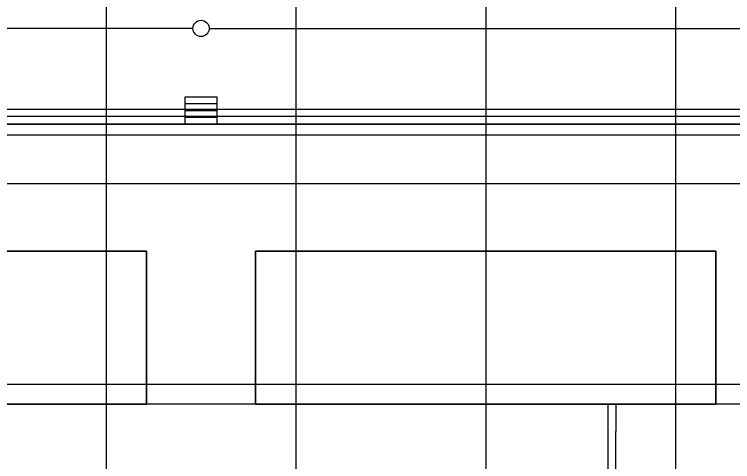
# Model space of a CAD drawing. Extents: x -264205 to -263659, y -1242401 to -1241986.
# Drawn here: x -263858.86 to -263832.36, y -1242236.87 to -1242220.38 of the extents above; entities that cross this region are included whole.
import ezdxf

# ---------------------------------------------------------------- set-up
doc = ezdxf.new("R2010")
doc.units = 0
for name, color, linetype in [('HESCON_OSI_STAVBY_KFA', 7, 'Continuous'), ('PROJEKT_OBRUBNIKY_KOMUNIKACIE', 7, 'Continuous'), ('SITUACIA_DSP_2D', 7, 'Continuous')]:
    doc.layers.add(name, color=color, linetype=linetype)

msp = doc.modelspace()

# ---------------------------------------------------------------- linework, layer by layer
at = {"layer": 'HESCON_OSI_STAVBY_KFA'}
for p, q in [((-263855.468, -1242083.237), (-263855.468, -1242246.707)), ((-263848.468, -1242083.237), (-263848.468, -1242246.707)), ((-263841.468, -1242083.237), (-263841.468, -1242246.707)), ((-263834.468, -1242083.237), (-263834.468, -1242246.707)), ((-263792.653, -1242223.882), (-263911.523, -1242223.882)), ((-263792.653, -1242224.832), (-263911.523, -1242224.832)), ((-263792.653, -1242226.632), (-263911.523, -1242226.632)), ((-263792.653, -1242234.032), (-263911.523, -1242234.032))]:
    msp.add_line(p, q, dxfattribs=at)
at = {"layer": 'PROJEKT_OBRUBNIKY_KOMUNIKACIE'}
msp.add_lwpolyline([(-263807.941, -1242230.956), (-263811.512, -1242234.526), (-263812.068, -1242234.757), (-263891.868, -1242234.757), (-263892.424, -1242234.526), (-263895.994, -1242230.956)], dxfattribs=at)
at = {"layer": 'SITUACIA_DSP_2D'}
for p, q in [((-263852.268, -1242220.896), (-263888.173, -1242220.896)), ((-263851.668, -1242220.896), (-263815.763, -1242220.896)), ((-263851.369, -1242223.432), (-263852.567, -1242223.432)), ((-263852.567, -1242223.432), (-263852.567, -1242224.432)), ((-263851.369, -1242224.432), (-263851.369, -1242223.432)), ((-263851.369, -1242223.682), (-263852.567, -1242223.682)), ((-263851.369, -1242223.932), (-263852.567, -1242223.932)), ((-263887.792, -1242224.132), (-263816.144, -1242224.132)), ((-263851.369, -1242224.182), (-263852.567, -1242224.182)), ((-263816.02, -1242224.432), (-263887.916, -1242224.432)), ((-263887.916, -1242224.432), (-263816.02, -1242224.432)), ((-263853.98, -1242229.107), (-263870.955, -1242229.107)), ((-263870.955, -1242229.107), (-263853.98, -1242229.107)), ((-263853.98, -1242234.757), (-263853.98, -1242229.107)), ((-263853.98, -1242229.107), (-263853.98, -1242234.757)), ((-263849.955, -1242229.107), (-263849.955, -1242234.757)), ((-263832.98, -1242229.107), (-263849.955, -1242229.107)), ((-263849.955, -1242234.757), (-263849.955, -1242229.107)), ((-263849.955, -1242229.107), (-263832.98, -1242229.107)), ((-263832.98, -1242234.757), (-263832.98, -1242229.107)), ((-263832.98, -1242229.107), (-263832.98, -1242234.757)), ((-263812.068, -1242234.757), (-263891.868, -1242234.757)), ((-263870.955, -1242234.757), (-263853.98, -1242234.757)), ((-263853.98, -1242234.757), (-263870.955, -1242234.757)), ((-263849.955, -1242234.757), (-263832.98, -1242234.757)), ((-263832.98, -1242234.757), (-263849.955, -1242234.757)), ((-263836.968, -1242234.757), (-263836.968, -1242235.757)), ((-263836.668, -1242234.757), (-263836.668, -1242235.757)), ((-263836.968, -1242235.757), (-263836.969, -1242250.909)), ((-263836.668, -1242249.39), (-263836.668, -1242235.757))]:
    msp.add_line(p, q, dxfattribs=at)
msp.add_circle((-263851.968, -1242220.896), 0.3, dxfattribs=at)

doc.saveas('drawing.dxf')
